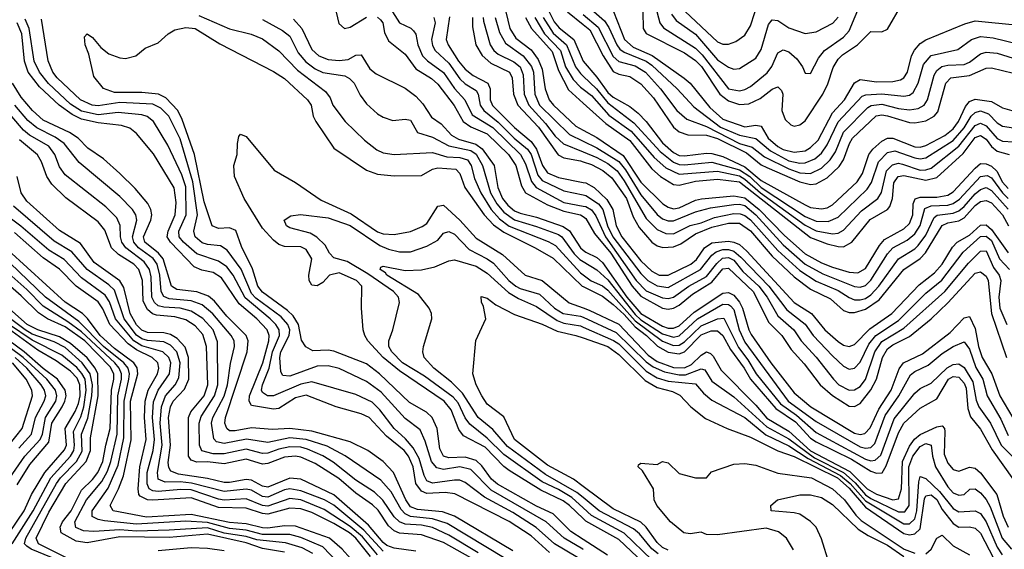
# Model space of a CAD drawing. Header units: inches. Extents: x 884549 to 1028252, y 526810 to 653624.
# Tile 1031 of 1056: x 1007944 to 1011536, y 641230 to 643162. Entities that reach past the tile are written whole.
import ezdxf

# ---------------------------------------------------------------- set-up
doc = ezdxf.new("R2010")
doc.units = ezdxf.units.IN
doc.header["$MEASUREMENT"] = 0
doc.layers.add('B0604', color=7, linetype='Continuous')
doc.layers.add('B0614', color=7, linetype='Continuous')

msp = doc.modelspace()

# ---------------------------------------------------------------- linework, layer by layer
at = {"layer": 'B0604', "color": 5}
for points, elevation in [([(1009093.6, 643210), (1009108, 643148), (1009129.1, 643130), (1009150, 643134.7), (1009210, 643170.8)], 2420), ([(1009979.8, 641199.8), (1009895.1, 641250), (1009828.8, 641308.8), (1009743.3, 641363.4), (1009639.6, 641419.6), (1009570, 641473.8), (1009550, 641481.8), (1009530, 641482.2), (1009450, 641470.5), (1009430, 641479.5), (1009419.4, 641499.4), (1009401.2, 641561.2), (1009380.1, 641600.1), (1009352.3, 641632.3), (1009310, 641670), (1009258.6, 641738.6), (1009230, 641766.3), (1009170, 641793.9), (1009010, 641841), (1008970, 641832.1), (1008870, 641789), (1008848.8, 641790), (1008830, 641802.1), (1008827, 641810), (1008830.2, 641830), (1008854.7, 641890), (1008867, 641950), (1008891.8, 642010), (1008890.4, 642030), (1008878.9, 642050), (1008858.5, 642070), (1008766.6, 642146.6), (1008722.6, 642230), (1008699.7, 642259.7), (1008670, 642280.9), (1008590, 642307.2), (1008542.1, 642350), (1008526.6, 642370), (1008525.4, 642390), (1008552, 642450), (1008550, 642552.2), (1008535.7, 642595.7), (1008484.5, 642704.5), (1008432.1, 642790), (1008409.2, 642809.2), (1008390, 642815), (1008303.3, 642823.3), (1008230, 642814.6), (1008170, 642827.9), (1008130, 642854.2), (1008049.3, 642929.3), (1008015.9, 642970), (1007996.5, 643010), (1007978.9, 643130), (1007963.8, 643163.8)], 2360), ([(1010000, 641228.8), (1009998.4, 641230), (1009930.1, 641270.1), (1009864.8, 641330), (1009664.9, 641444.9), (1009590, 641520.7), (1009550, 641531), (1009490, 641520.2), (1009466.5, 641526.5), (1009447.2, 641550), (1009423.6, 641623.6), (1009405.2, 641665.2), (1009350, 641707.4), (1009263.4, 641803.4), (1009210, 641842.4), (1009110, 641888.8), (1009070, 641899.5), (1009030, 641897.2), (1008930, 641860.9), (1008904.3, 641864.3), (1008897.4, 641877.4), (1008893.9, 641930), (1008897.1, 641950), (1008927.5, 642010), (1008929.6, 642030), (1008922.6, 642050), (1008898.1, 642078.1), (1008806.2, 642146.2), (1008790, 642162.9), (1008751.9, 642251.9), (1008701.3, 642321.3), (1008677.1, 642337.1), (1008630, 642341.3), (1008610, 642347.5), (1008585, 642370), (1008579.5, 642390), (1008592.7, 642450), (1008576.5, 642570), (1008530, 642727.2), (1008488.8, 642810), (1008459.5, 642839.5), (1008430, 642854), (1008310, 642859.3), (1008230, 642848.1), (1008209.2, 642850), (1008166.1, 642870), (1008080.5, 642950), (1008064.9, 642970), (1008048.4, 643011.6), (1008023.8, 643163.8)], 2340), ([(1008597.8, 643177.8), (1008710, 643128.1), (1008788.8, 643108.8), (1008830, 643091.5), (1008890, 643048), (1008957.2, 642977.2), (1009059.6, 642899.6), (1009076.6, 642876.6), (1009087.2, 642850), (1009131.6, 642790), (1009202.5, 642722.5), (1009246.9, 642686.9), (1009270, 642676.2), (1009310, 642669.8), (1009450, 642677.6), (1009502, 642662), (1009550, 642658.7), (1009577.4, 642650), (1009591.1, 642630), (1009603.1, 642583.1), (1009626.7, 642530), (1009664.1, 642470), (1009694.8, 642434.8), (1009730, 642409), (1009872.8, 642352.8), (1009898.6, 642338.6), (1009990, 642237.8), (1010000, 642230.6)], 2340), ([(1008830, 643162.2), (1008903, 643123), (1008930, 643101.2), (1008960.6, 643040.6), (1008987.7, 643007.7), (1009022.7, 642982.7), (1009050, 642969.6), (1009130, 642957.1), (1009147.6, 642947.6), (1009164.5, 642930), (1009186.7, 642886.7), (1009210, 642854.5), (1009250, 642818.3), (1009270, 642805.7), (1009305.6, 642794.4), (1009350, 642799), (1009370, 642795.8), (1009395.6, 642750), (1009450, 642733.6), (1009510, 642701.3), (1009590, 642684.9), (1009610, 642670.9), (1009632.2, 642630), (1009662.4, 642530), (1009685.5, 642490), (1009710, 642459.9), (1009750, 642432), (1009830, 642407.5), (1009910, 642378.4), (1009922.1, 642370), (1009967.5, 642307.5), (1009987.3, 642287.3), (1010000, 642279.6)], 2360), ([(1008943.6, 643163.6), (1008973.8, 643130), (1009010, 643052.9), (1009036.1, 643030), (1009070, 643016.6), (1009110, 643012.6), (1009142.9, 643017.1), (1009170, 643032.5), (1009190, 643033.5), (1009222.2, 642982.2), (1009244.3, 642964.3), (1009350, 642912.5), (1009390, 642883.2), (1009414.8, 642854.8), (1009446.7, 642806.7), (1009482.1, 642782.1), (1009520.1, 642740.1), (1009545.7, 642725.7), (1009608.1, 642708.1), (1009631.2, 642691.2), (1009674.7, 642630), (1009688.8, 642550), (1009705.4, 642510), (1009724.8, 642484.8), (1009750, 642464.8), (1009770, 642456.4), (1009830, 642440.9), (1009926.9, 642406.9), (1009950, 642392), (1009990, 642329.1), (1010000, 642321.3)], 2380), ([(1009250, 643171.1), (1009260.8, 643160.8), (1009269, 643150), (1009275, 643115), (1009290, 643085), (1009350, 643035.6), (1009390, 642983.2), (1009446.8, 642946.8), (1009470, 642926.4), (1009529.2, 642849.2), (1009562.2, 642790), (1009590, 642771.4), (1009650, 642746), (1009727.9, 642670), (1009754.1, 642630), (1009775.4, 642555.4), (1009790, 642530), (1009870, 642486.6), (1009930, 642463.6), (1009990, 642450), (1010000, 642443.3)], 2420), ([(1009304.4, 643190), (1009330, 643150.1), (1009370.7, 643130.7), (1009381.2, 643121.2), (1009389.1, 643109.1), (1009396.7, 643070), (1009413.7, 643030), (1009431.6, 643011.6), (1009490, 642969.4), (1009530, 642910.7), (1009568.3, 642870), (1009595.3, 642815.3), (1009670, 642768.6), (1009771.3, 642670), (1009790, 642636.5), (1009811.4, 642571.4), (1009828.2, 642550), (1009930, 642495.1), (1010000, 642482)], 2440), ([(1009455.5, 643170), (1009459.6, 643150), (1009446.4, 643090), (1009450, 643067.8), (1009460.6, 643050), (1009510, 643002.8), (1009550, 642945.6), (1009570, 642927.3), (1009610, 642903.6), (1009617.3, 642890), (1009624.8, 642850), (1009637.4, 642830), (1009690, 642788.1), (1009747.9, 642730), (1009796.7, 642690), (1009810, 642670), (1009835.1, 642595.1), (1009850, 642575.8), (1009930, 642537), (1010000, 642522.4)], 2460), ([(1009512.5, 643172.5), (1009500.5, 643090), (1009507.5, 643070), (1009545.5, 643010), (1009570, 642981), (1009598.3, 642958.3), (1009652.3, 642930), (1009660.4, 642910), (1009661.2, 642870), (1009669.3, 642849.3), (1009750, 642768.6), (1009810, 642718), (1009829.5, 642689.5), (1009851.2, 642630), (1009870, 642602.7), (1009910, 642585.9), (1010000, 642568.2)], 2480), ([(1009596.4, 643170), (1009596.3, 643136.3), (1009608.7, 643070), (1009631.6, 643031.6), (1009663, 643003), (1009731.6, 642970), (1009740.4, 642950), (1009745.3, 642890), (1009762.1, 642850), (1009836.9, 642770), (1009908.6, 642668.6), (1009930, 642658.5), (1009990, 642647.4), (1010000, 642643.8)], 2520), ([(1009635.3, 643170), (1009636.5, 643156.5), (1009661.3, 643070), (1009673.6, 643050), (1009690, 643036.2), (1009747.6, 643007.6), (1009769.7, 642989.7), (1009780.7, 642960.7), (1009785.2, 642890), (1009802.3, 642850), (1009862.9, 642782.9), (1009897.3, 642737.3), (1009928.5, 642708.5), (1010000, 642679.2)], 2540), ([(1009679.2, 643170), (1009694.6, 643114.6), (1009716.8, 643076.8), (1009781.7, 643030), (1009811.6, 642991.6), (1009818.7, 642970), (1009823.4, 642890), (1009840.4, 642850), (1009950, 642743.5), (1010000, 642719)], 2560), ([(1009717.7, 643190), (1009733, 643130), (1009754.4, 643094.4), (1009810, 643051.5), (1009836.1, 643016.1), (1009850, 642981), (1009861.1, 642910), (1009876, 642870), (1009891.5, 642850), (1009973.2, 642773.2), (1010000, 642758.7)], 2580), ([(1009789.9, 643170), (1009811.6, 643130), (1009886.4, 643046.4), (1009910, 642976.5), (1009946.2, 642906.2), (1010000, 642857.5)], 2620), ([(1009823.4, 643170), (1009859.1, 643110), (1009916.8, 643050), (1009935.5, 642990), (1009964.1, 642944.1), (1009990, 642916.1), (1010000, 642908.3)], 2640), ([(1009853.6, 643170), (1009890, 643112.8), (1009939.3, 643070), (1009971.9, 642990), (1009990, 642965.5), (1010000, 642956.1)], 2660), ([(1009875.6, 643190), (1009893.9, 643153.9), (1009912.2, 643132.2), (1009966.1, 643090), (1010000, 643011.1)], 2680), ([(1009942.3, 643190), (1010000, 643143.8)], 2720), ([(1009877.5, 641217.5), (1009810, 641278.7), (1009730, 641331.4), (1009531.7, 641431.7), (1009496.9, 641436.9), (1009430, 641433.4), (1009410, 641441.7), (1009389.4, 641470), (1009379.6, 641530), (1009363.1, 641570), (1009347.2, 641590), (1009282.2, 641642.2), (1009219.2, 641710), (1009190, 641724.4), (1009099.3, 641750), (1008990, 641792.4), (1008950, 641782), (1008890, 641743.8), (1008870, 641740.5), (1008790, 641753.7), (1008781.4, 641770), (1008782.9, 641790), (1008831.4, 641910), (1008852.6, 641990), (1008854, 642010), (1008846.8, 642030), (1008809.7, 642070), (1008745.2, 642125.2), (1008680.5, 642220.5), (1008650, 642239.5), (1008608.6, 642248.6), (1008580.6, 642260.6), (1008494.3, 642350), (1008482.8, 642370), (1008485.5, 642390), (1008511.9, 642450), (1008515.4, 642495.5), (1008508.3, 642548.3), (1008432.9, 642672.9), (1008370, 642747), (1008345.9, 642765.9), (1008316.1, 642776.1), (1008230, 642785.1), (1008170, 642799.4), (1008136, 642816), (1008087.7, 642850), (1008016.6, 642916.6), (1007974.6, 642970), (1007961.9, 643010), (1007952, 643110), (1007935, 643150)], 2380), ([(1010000, 641265.8), (1009955.1, 641295.1), (1009890, 641358.6), (1009830, 641386.8), (1009687.3, 641467.3), (1009666.1, 641486.1), (1009630, 641534.5), (1009610, 641553.3), (1009570, 641565.2), (1009510, 641563.8), (1009490, 641569.4), (1009476.7, 641596.8), (1009467.7, 641670), (1009449.4, 641710), (1009428.2, 641730), (1009365.8, 641765.8), (1009256.5, 641870), (1009210, 641905.9), (1009090, 641952.2), (1009070, 641955.8), (1009013.9, 641953.9), (1008988, 641968), (1008972.1, 641992.1), (1008961.6, 642050), (1008941.7, 642081.7), (1008921.4, 642101.4), (1008830, 642167.7), (1008812.7, 642190), (1008793, 642253), (1008753.8, 642333.8), (1008732.3, 642392.3), (1008710, 642401.9), (1008670, 642399.8), (1008646.7, 642410), (1008617.8, 642497.8), (1008581.5, 642670), (1008537.2, 642797.2), (1008520.9, 642830), (1008477.1, 642877.1), (1008450.4, 642890.4), (1008390, 642896.8), (1008290, 642895.7), (1008250.5, 642910.5), (1008214.7, 642954.7), (1008196.5, 643036.5), (1008182.8, 643070), (1008181, 643099), (1008190, 643110.2), (1008210, 643096.6), (1008240.7, 643060.7), (1008270, 643037.5), (1008310, 643022.6), (1008330, 643020.5), (1008367.6, 643030), (1008402, 643058), (1008450, 643077.5), (1008486.5, 643110), (1008510, 643124.6), (1008550, 643133.5), (1008584.4, 643130), (1008674.4, 643074.4), (1008870, 642972.4), (1008910, 642947.5), (1008994, 642870), (1009007.3, 642850), (1009015.1, 642810), (1009025.2, 642790), (1009090, 642693.5), (1009210, 642612.6), (1009250, 642597.7), (1009310, 642592), (1009410, 642593.8), (1009450, 642616.3), (1009470, 642621.4), (1009536, 642616), (1009550, 642600.5), (1009568.3, 642550), (1009638.7, 642450), (1009673, 642413), (1009710, 642386.2), (1009825.2, 642330), (1009890, 642291.7), (1009996, 642190), (1010000, 642188)], 2320), ([(1009744, 641224), (1009530, 641350.4), (1009486.7, 641366.7), (1009395, 641375), (1009370, 641384.9), (1009352.6, 641410), (1009308.1, 641510), (1009270, 641549.6), (1009214.8, 641590), (1009150, 641622.1), (1009010, 641660.4), (1008930, 641670.6), (1008866.3, 641666.3), (1008790, 641673.2), (1008730, 641661.7), (1008710, 641662.3), (1008699.4, 641670), (1008692.6, 641690), (1008694.7, 641710), (1008774.6, 641950), (1008777.6, 641990), (1008770, 642010), (1008700.3, 642080.3), (1008655.4, 642135.4), (1008633.5, 642153.5), (1008590, 642169), (1008518.1, 642178.1), (1008498.4, 642190), (1008467.9, 642290), (1008450.6, 642310.6), (1008400.9, 642350), (1008395.6, 642370), (1008422.1, 642430), (1008426.1, 642450), (1008422.4, 642470), (1008411.6, 642491.6), (1008365.6, 642545.6), (1008310, 642601.3), (1008250, 642654.8), (1008193.2, 642693.2), (1008157.2, 642730), (1008126.5, 642750), (1008030, 642795), (1007990.4, 642830), (1007950, 642879.6), (1007918.4, 642930)], 2420), ([(1009616.8, 641216.8), (1009510, 641281.7), (1009450, 641308.7), (1009410, 641317.8), (1009350, 641321.4), (1009330, 641329.3), (1009310, 641348.1), (1009269.3, 641409.3), (1009238.2, 641438.2), (1009170, 641482.3), (1009087.9, 641547.9), (1009050, 641570.4), (1008994.8, 641594.8), (1008970, 641602), (1008930, 641603), (1008890, 641595.4), (1008850, 641580.4), (1008830, 641579.5), (1008770, 641595.4), (1008690, 641577.8), (1008650, 641578.4), (1008609, 641589), (1008600.1, 641610), (1008598.8, 641690), (1008606.3, 641713.7), (1008655, 641790), (1008667.1, 641830), (1008666, 641986), (1008649.5, 642030), (1008611.8, 642071.8), (1008570, 642098.4), (1008530, 642109.8), (1008470, 642112.5), (1008450, 642118.2), (1008435.7, 642130), (1008426.4, 642150), (1008423.5, 642223.5), (1008418.4, 642250), (1008398.9, 642278.9), (1008331.9, 642330), (1008316.8, 642350), (1008311.7, 642370), (1008311.4, 642411.4), (1008299, 642439), (1008259, 642479), (1008110, 642596.1), (1008090, 642625.6), (1008073, 642670), (1008050, 642700.4), (1007980.5, 642740.5), (1007958.7, 642758.7), (1007880, 642850)], 2460), ([(1009715.9, 641195.9), (1009503.3, 641323.3), (1009450, 641341.1), (1009370, 641349.7), (1009350, 641358.9), (1009335.4, 641375.4), (1009299.8, 641439.8), (1009261.8, 641481.8), (1009131.1, 641571.1), (1009066.4, 641606.4), (1008990, 641630), (1008930, 641635.8), (1008850, 641619.9), (1008771.4, 641631.4), (1008690, 641615.1), (1008661.9, 641621.9), (1008652.6, 641632.6), (1008643.6, 641690), (1008649.3, 641710), (1008690, 641788.8), (1008702.1, 641830), (1008712.9, 641907.1), (1008728, 641970), (1008726.4, 641990), (1008716.2, 642010), (1008648.3, 642088.3), (1008610, 642121.2), (1008570, 642136.6), (1008490, 642144), (1008470, 642152.1), (1008460, 642170), (1008455.1, 642230), (1008445.4, 642270), (1008430.7, 642290.7), (1008377.1, 642330), (1008360.2, 642350), (1008355.3, 642370), (1008371.3, 642430), (1008368.2, 642450), (1008355.8, 642470), (1008310, 642516.7), (1008160.9, 642640.9), (1008106.8, 642710), (1008073.7, 642733.7), (1008006.8, 642766.8), (1007974.4, 642794.4), (1007926, 642850)], 2440), ([(1010000, 641342.1), (1009950.6, 641390), (1009927, 641407), (1009845.6, 641445.6), (1009730, 641516.8), (1009710, 641531.8), (1009642.7, 641602.7), (1009563.9, 641643.9), (1009546.9, 641666.9), (1009518.9, 641738.9), (1009492.9, 641770), (1009330, 641880.4), (1009270.2, 641930), (1009214.7, 641990), (1009202.9, 642010), (1009197.2, 642030), (1009190.8, 642110), (1009192.5, 642190), (1009173.2, 642210), (1009110, 642238.5), (1009074.3, 642230), (1009050, 642203), (1009030, 642191.3), (1009010, 642192.9), (1009000.7, 642210), (1008998.7, 642230), (1009009.8, 642290), (1008990, 642323.1), (1008970, 642333.4), (1008910, 642334.5), (1008890, 642342.3), (1008870, 642357.5), (1008830, 642401.1), (1008763.4, 642510), (1008728.1, 642590), (1008725.9, 642630), (1008737.8, 642670), (1008738.4, 642710), (1008744.1, 642735.9), (1008750, 642743.7), (1008770, 642736.2), (1008872.6, 642612.6), (1008950, 642568.2), (1009043.9, 642503.9), (1009153.4, 642453.4), (1009250, 642388.4), (1009270, 642380.1), (1009310, 642378.3), (1009370, 642389.6), (1009413.2, 642406.8), (1009430, 642417.9), (1009470, 642481.9), (1009490, 642485.1), (1009550, 642430.4), (1009610, 642364.7), (1009705.1, 642305.1), (1009788.6, 642230), (1009850.8, 642210.8), (1009949.3, 642129.3), (1010000, 642110.6)], 2280), ([(1009590, 641198.1), (1009490, 641254), (1009410, 641282.9), (1009330, 641288.5), (1009310, 641297), (1009290, 641315.6), (1009252.6, 641372.6), (1009231.8, 641391.8), (1009170, 641434.6), (1009108.4, 641488.4), (1009022.2, 641542.2), (1008970, 641566), (1008950, 641570), (1008910, 641566.2), (1008850, 641542.2), (1008830, 641540.2), (1008770, 641558.7), (1008690, 641541.6), (1008630, 641548.5), (1008590, 641547.9), (1008570, 641554.3), (1008559.6, 641570), (1008560.5, 641710), (1008568.6, 641731.4), (1008617.5, 641790), (1008631, 641830), (1008625.3, 641970), (1008612.8, 642012.8), (1008584.9, 642044.9), (1008550, 642066.9), (1008510, 642078.3), (1008443.3, 642083.3), (1008428.2, 642088.2), (1008410, 642104.5), (1008395, 642135), (1008391.7, 642210), (1008378.8, 642250), (1008360.2, 642270), (1008304.9, 642304.9), (1008278.6, 642330), (1008254.4, 642394.4), (1008230, 642424.5), (1008112.2, 642512.2), (1008061.7, 642561.7), (1008042.8, 642590), (1008023.8, 642643.8), (1008008.6, 642668.6), (1007943.1, 642723.1)], 2480), ([(1009390, 641222.9), (1009310, 641233.9), (1009284.1, 641244.1), (1009270, 641254.2), (1009217.3, 641317.3), (1009090, 641428), (1008970, 641485.3), (1008930, 641489.7), (1008850, 641456.7), (1008830, 641460.2), (1008790, 641482), (1008770, 641484.9), (1008710, 641473), (1008690, 641473.2), (1008630, 641487.4), (1008523.3, 641503.3), (1008495.1, 641515.1), (1008487.9, 641527.9), (1008486.4, 641546.4), (1008494.3, 641610), (1008487.3, 641710), (1008494.8, 641750), (1008504, 641770), (1008545.6, 641814.4), (1008561, 641850), (1008560, 641930), (1008547.6, 641967.6), (1008518.7, 641998.7), (1008493.9, 642013.9), (1008470, 642019.2), (1008410, 642020.3), (1008390, 642028.9), (1008370, 642048.9), (1008347.2, 642090), (1008324.5, 642184.5), (1008309.4, 642209.4), (1008216.3, 642276.3), (1008165.6, 642345.6), (1008090, 642392.3), (1007970, 642499.7), (1007950, 642530), (1007935.4, 642590)], 2520), ([(1009270, 641222.5), (1009199.7, 641299.7), (1009090, 641390.7), (1009056.2, 641410), (1008970, 641443.5), (1008930, 641449.8), (1008910, 641446.5), (1008850, 641419.9), (1008830, 641422.8), (1008790, 641445), (1008770, 641448.5), (1008690, 641440.8), (1008570.6, 641470.6), (1008530, 641475.6), (1008474.7, 641474.7), (1008450, 641486.1), (1008446.7, 641510), (1008464.3, 641610), (1008457.1, 641690), (1008461.7, 641750), (1008476.7, 641790), (1008511.5, 641830), (1008525, 641855), (1008530.1, 641909.9), (1008517.8, 641950), (1008494.1, 641974.1), (1008470, 641986.5), (1008410, 641991.3), (1008390, 641997.6), (1008370, 642010.8), (1008325.4, 642070), (1008290, 642174.7), (1008270, 642195.1), (1008190.4, 642250.4), (1008134.6, 642314.6), (1008070, 642354.3), (1007921.8, 642481.8)], 2540), ([(1009249.7, 641209.7), (1009195.1, 641275.1), (1009150, 641313.2), (1009054.5, 641374.5), (1008970, 641409.8), (1008930, 641415.3), (1008850, 641387.4), (1008830, 641389.2), (1008770, 641413.9), (1008690.6, 641409.4), (1008670, 641412), (1008570, 641446.3), (1008532.3, 641447.7), (1008450, 641441.1), (1008430, 641443.2), (1008416.6, 641450), (1008408.9, 641468.9), (1008409.6, 641510.4), (1008430.6, 641590), (1008435.8, 641630), (1008428.6, 641710), (1008432.4, 641767.6), (1008449.2, 641810), (1008491.3, 641870), (1008495.2, 641910), (1008488.7, 641930), (1008467, 641950), (1008390, 641972.1), (1008360.6, 641990), (1008293.7, 642070), (1008272, 642132), (1008256.6, 642156.6), (1008170, 642220.5), (1008106.4, 642286.4), (1008050, 642321.6), (1007948.7, 642408.8), (1007890, 642452.3)], 2560), ([(1010000, 641380.4), (1009958.1, 641418.1), (1009910, 641447.4), (1009850, 641475.9), (1009710, 641575.9), (1009650, 641634.6), (1009586.5, 641686.5), (1009570, 641708.8), (1009543.9, 641763.9), (1009525.3, 641785.3), (1009421.3, 641861.3), (1009341, 641910), (1009301.9, 641950), (1009290.4, 641970), (1009290.5, 641990), (1009305.2, 642030), (1009330.4, 642130), (1009326.1, 642150), (1009307.8, 642170), (1009214.5, 642234.5), (1009139.1, 642279.1), (1009090, 642293.2), (1009074.6, 642310), (1009059.1, 642339.1), (1009028.8, 642368.8), (1009003.4, 642383.4), (1008930, 642402.9), (1008917.7, 642410), (1008909.2, 642430.8), (1008933.5, 642446.5), (1008968.8, 642451.2), (1009070, 642438.6), (1009150, 642410.6), (1009258.2, 642338.2), (1009290, 642324.6), (1009330, 642314.7), (1009370, 642314.9), (1009430, 642335.1), (1009470, 642357.4), (1009490, 642382.7), (1009510, 642389.7), (1009530, 642379.7), (1009583.9, 642323.9), (1009650, 642290), (1009673, 642273), (1009728.7, 642210), (1009754, 642190), (1009770, 642181.3), (1009840.5, 642160.5), (1009895.5, 642110), (1009927.2, 642090), (1009990, 642080.7), (1010000, 642076.1)], 2260), ([(1009223.6, 641203.6), (1009170.7, 641270), (1009147, 641290), (1009090, 641324.1), (1009010, 641363.6), (1008970, 641377.5), (1008930, 641380.3), (1008850, 641357.7), (1008830, 641359.8), (1008770, 641379.7), (1008670, 641382.4), (1008570, 641417), (1008430, 641408.8), (1008410, 641410.3), (1008383.7, 641423.7), (1008378.6, 641430), (1008376.2, 641450), (1008383, 641530), (1008405.5, 641630), (1008399.7, 641710), (1008401.9, 641770), (1008412.6, 641810), (1008447, 641870), (1008452.3, 641890), (1008448.2, 641910), (1008427.9, 641930), (1008370, 641957.5), (1008339.8, 641979.8), (1008272.7, 642050), (1008247.1, 642107.2), (1008230, 642132.3), (1008150, 642190.2), (1008090, 642251.6), (1008030, 642292.6), (1007924.9, 642384.9)], 2580), ([(1009181.5, 641161.5), (1009121.1, 641230), (1009075.1, 641270), (1008950, 641314.2), (1008910, 641315.8), (1008850, 641306.4), (1008830, 641307.6), (1008770, 641322.9), (1008710, 641327.5), (1008570, 641356.9), (1008407.1, 641347), (1008285.4, 641370), (1008274.3, 641390), (1008304.6, 641450), (1008322.6, 641497.4), (1008350.5, 641629.5), (1008348.9, 641770), (1008374.7, 641870), (1008372.3, 641892.3), (1008360.8, 641910), (1008290, 641961.8), (1008237.6, 642010), (1008191.7, 642071.7), (1008172.8, 642090), (1008110, 642131.7), (1007901.6, 642321.6)], 2620), ([(1009013.8, 641213.8), (1008974.4, 641234.4), (1008913.7, 641253.8), (1008810, 641264.1), (1008770, 641276.1), (1008690, 641288.9), (1008630, 641307.9), (1008490, 641299.7), (1008370, 641296.4), (1008310, 641301), (1008214.6, 641294.6), (1008177.5, 641297.5), (1008149, 641309), (1008145.1, 641330), (1008187.4, 641410), (1008243.5, 641476.5), (1008264.7, 641515.3), (1008277.1, 641550), (1008299.3, 641650), (1008302.2, 641790), (1008315.8, 641850), (1008315.3, 641870), (1008307.4, 641890), (1008291.2, 641910), (1008170, 642022.7), (1008120.1, 642060.1), (1008030, 642116.6), (1007970, 642177.1), (1007870, 642265.1)], 2660), ([(1009132.9, 641152.9), (1009050, 641239.2), (1008970, 641272.7), (1008930, 641283.1), (1008830, 641284.1), (1008770, 641299.4), (1008710, 641305.2), (1008630, 641327.6), (1008550, 641332.8), (1008370, 641320.8), (1008253.5, 641333.5), (1008230, 641338.5), (1008209.1, 641349.1), (1008209.2, 641370), (1008267.4, 641452.6), (1008303.3, 641536.7), (1008324.1, 641635.9), (1008325.1, 641770), (1008342.7, 641850), (1008344.5, 641870), (1008339.5, 641890), (1008323.8, 641910), (1008250, 641969.2), (1008160.3, 642060.3), (1008037.8, 642150), (1007910, 642274.2)], 2640), ([(1010000, 641418.3), (1009977.3, 641437.3), (1009862.9, 641502.9), (1009724.2, 641604.2), (1009670, 641667.2), (1009617.1, 641710), (1009559.7, 641799.7), (1009519.3, 641839.3), (1009455.6, 641890), (1009419.5, 641930), (1009415.2, 641950), (1009417.5, 641970), (1009447.9, 642070), (1009447.1, 642090), (1009437.9, 642110), (1009398.9, 642158.9), (1009283.9, 642230), (1009278.6, 642238.6), (1009259.5, 642250), (1009261.3, 642258.7), (1009270, 642263.2), (1009350, 642246.6), (1009410, 642249.3), (1009459.2, 642260.8), (1009510, 642282.2), (1009530, 642285.6), (1009610, 642263.1), (1009650, 642237.3), (1009727, 642167), (1009764.5, 642144.4), (1009830, 642115.2), (1009904.8, 642064.8), (1009930, 642054.5), (1009990, 642044.9), (1010000, 642040.5)], 2240), ([(1008910, 641219.6), (1008830, 641232.5), (1008770, 641252.8), (1008630, 641285.3), (1008490, 641272.4), (1008310, 641275.5), (1008190, 641253.4), (1008150, 641259.5), (1008095.8, 641290), (1008092.3, 641310), (1008100.3, 641330), (1008131.6, 641370), (1008170, 641445.7), (1008210, 641484.1), (1008229.8, 641510), (1008248.1, 641550), (1008257.9, 641610), (1008274.5, 641670), (1008278.9, 641810), (1008287.5, 641850), (1008287.1, 641870), (1008274.9, 641894.9), (1008182.3, 641990), (1008110, 642041.2), (1008046.2, 642070), (1008012.5, 642092.5), (1007950, 642154.1), (1007862.3, 642230)], 2680), ([(1010000, 641458.9), (1009965, 641485), (1009870, 641537.2), (1009749.7, 641630), (1009710, 641712.4), (1009650, 641759.7), (1009630, 641789.8), (1009609.9, 641830), (1009597.2, 641870), (1009608, 641992), (1009645.3, 642070), (1009636.1, 642116.1), (1009628.7, 642131.3), (1009627.8, 642152.2), (1009650, 642145.3), (1009681.9, 642121.9), (1009750, 642086.5), (1009850, 642050.9), (1009905.1, 642025.1), (1009973.5, 642010), (1010000, 642000.7)], 2220), ([(1008059.7, 641199.7), (1007986.5, 641230), (1007970, 641240.9), (1007962.3, 641250), (1007966.7, 641270), (1008078.7, 641470), (1008092.6, 641490), (1008151.6, 641550), (1008172.5, 641587.5), (1008170, 641650), (1008192.5, 641707.5), (1008207.5, 641790), (1008209.4, 641830), (1008201.2, 641870), (1008171.6, 641910), (1008110, 641965.9), (1008070, 641986), (1007990, 642014.9), (1007964.6, 642030), (1007803.2, 642150)], 2740), ([(1007916.3, 641250), (1007993.3, 641370), (1008057.5, 641490), (1008129.7, 641569.7), (1008142, 641590), (1008144.7, 641610), (1008140.1, 641659.9), (1008166.8, 641713.2), (1008178.8, 641750), (1008186.7, 641810), (1008182.7, 641850), (1008171.5, 641871.5), (1008152.6, 641892.6), (1008097.6, 641937.6), (1007990, 641992.9), (1007816.3, 642110)], 2760), ([(1008130, 641191.7), (1008012.5, 641250), (1008003.9, 641270), (1008050, 641364.7), (1008112.2, 641470), (1008186.7, 641550), (1008202.3, 641590), (1008203.1, 641636.9), (1008230.9, 641789.1), (1008229.4, 641869.4), (1008220, 641890), (1008190, 641927.8), (1008130, 641981), (1008090, 642004.5), (1008010, 642030.9), (1007971.6, 642050), (1007907.2, 642107.2)], 2720), ([(1007879.4, 641250), (1007960.9, 641370), (1007987.8, 641430), (1008035.4, 641510), (1008107.9, 641592.1), (1008114.4, 641610), (1008110.3, 641670), (1008147.1, 641732.9), (1008158.5, 641761.5), (1008164.5, 641790), (1008163.1, 641830), (1008153.5, 641853.5), (1008130, 641879.8), (1008077.2, 641917.2), (1008010, 641956.5), (1007890, 642043.5)], 2780), ([(1007934.7, 641465.3), (1007981.2, 641538.8), (1008050, 641620.3), (1008061.2, 641690), (1008099.1, 641750), (1008109.3, 641770), (1008113.2, 641790), (1008110.4, 641810.4), (1008082.5, 641850), (1008030, 641889), (1007960.3, 641950), (1007870, 642015.7)], 2820), ([(1007908.6, 641490), (1007962.7, 641570), (1008018.4, 641630), (1008027, 641650), (1008037.8, 641710), (1008075.5, 641770), (1008079.7, 641790), (1008075.2, 641810), (1008043.3, 641850), (1007956.4, 641930), (1007910, 641965.1)], 2840), ([(1007907.6, 641612.4), (1007953.2, 641670), (1007991.2, 641790), (1007988, 641810), (1007968.4, 641850), (1007918.4, 641910)], 2880), ([(1007941.7, 641598.3), (1007987.3, 641650), (1008001.6, 641710), (1008033.6, 641770), (1008039.6, 641790), (1008034.8, 641810), (1008022, 641830), (1007970.4, 641890), (1007928.3, 641930)], 2860), ([(1008690, 641224), (1008630, 641232.8), (1008570, 641235.1), (1008450, 641224.1)], 2720)]:
    msp.add_lwpolyline(points, dxfattribs=dict(at, elevation=elevation))
at = {"layer": 'B0614', "color": 5}
for points, elevation in [([(1010372, 643192), (1010490, 643081.4), (1010510, 643072.7), (1010530, 643072.7), (1010557.1, 643082.9), (1010590, 643105.4), (1010610, 643138.9), (1010641.6, 643238.4)], 2880), ([(1010000, 643226.1), (1010077.5, 643157.5), (1010094, 643134), (1010122.4, 643070), (1010134.3, 643054.3), (1010150, 643043.1), (1010230, 643010.8), (1010250, 642995.8), (1010343.5, 642910), (1010404, 642844), (1010501.4, 642770), (1010570, 642740), (1010630, 642728.5), (1010683, 642683), (1010750, 642647.4), (1010790, 642638), (1010810, 642639.9), (1010845.6, 642654.4), (1010870, 642675.4), (1010890, 642704.9), (1010930.4, 642789.6), (1011017.7, 642882.3), (1011031.7, 642888.3), (1011090, 642891.7), (1011170, 642882.8), (1011190, 642886.9), (1011203.7, 642896.4), (1011222.7, 642930), (1011241.6, 642998.4), (1011270, 643031), (1011366.4, 643053.6), (1011417.2, 643090), (1011450, 643100.8), (1011496.2, 643096.2), (1011585.9, 643074.1)], 2760), ([(1010218, 643190), (1010219, 643130), (1010230, 643111.2), (1010370, 643040.5), (1010410, 643012.9), (1010431.6, 642991.6), (1010498.4, 642890), (1010530, 642865.5), (1010570, 642852.3), (1010604.7, 642855.3), (1010646.1, 642873.9), (1010690, 642908.7), (1010710, 642917.2), (1010724, 642904), (1010728.2, 642890), (1010725.3, 642830), (1010737.2, 642797.2), (1010757.8, 642777.8), (1010770, 642773.3), (1010790, 642777.7), (1010810, 642792.9), (1010874, 642890), (1010892.7, 642927.3), (1010912.4, 642987.6), (1010930, 643017.3), (1010946.5, 643033.5), (1011000.8, 643070), (1011050, 643118.4), (1011090, 643117.3), (1011110, 643127.8), (1011162.5, 643217.5)], 2820), ([(1010264.4, 643210), (1010279.3, 643150), (1010292.7, 643132.7), (1010410, 643058.4), (1010433.9, 643033.9), (1010530, 642909.8), (1010570, 642902.2), (1010590, 642907), (1010610, 642918.4), (1010671.5, 642968.5), (1010688.4, 642991.5), (1010710, 643040.9), (1010730, 643051.6), (1010750, 643044.5), (1010779.2, 643019.2), (1010800.6, 642990), (1010810, 642966.8), (1010830, 642966), (1010859, 643021), (1010880.4, 643050), (1010950, 643098.3), (1010970, 643120.8), (1011014.4, 643225.6)], 2840), ([(1010000, 643181.3), (1010054.5, 643134.5), (1010110, 643027.4), (1010130, 643009.8), (1010190, 642993.8), (1010227.1, 642970), (1010282.4, 642910), (1010341.3, 642830), (1010378.5, 642798.5), (1010450, 642772.5), (1010570, 642710.6), (1010616.3, 642696.3), (1010661.3, 642661.3), (1010750, 642617.3), (1010790, 642602.9), (1010830, 642601.1), (1010870, 642620.1), (1010901.1, 642650), (1010920.1, 642679.9), (1010950, 642751.5), (1011038.4, 642841.6), (1011051.3, 642848.7), (1011090, 642853.1), (1011150, 642837.6), (1011190, 642832.5), (1011222.4, 642837.6), (1011244, 642850), (1011256.3, 642870), (1011280.3, 642959.7), (1011290, 642976.1), (1011308.9, 642991.1), (1011330, 642996.3), (1011390, 642997.9), (1011410, 643006.8), (1011450, 643037.8), (1011470, 643043.3), (1011510, 643039.5), (1011623.9, 643003.9)], 2740), ([(1010111.2, 643191.2), (1010151.4, 643090), (1010182, 643062), (1010251.3, 643031.3), (1010368.9, 642948.9), (1010390.3, 642930), (1010461.9, 642841.9), (1010510, 642799), (1010590, 642770.6), (1010630, 642776.6), (1010650, 642773.3), (1010675.5, 642730), (1010710, 642699.8), (1010730, 642688.9), (1010770, 642678.4), (1010810, 642683.6), (1010830, 642695), (1010857.2, 642722.8), (1010910, 642821.6), (1010953.7, 642870), (1010990, 642932), (1011010, 642943.6), (1011070, 642934.7), (1011130, 642936.4), (1011157.9, 642942.1), (1011170.2, 642949.8), (1011182.9, 642970), (1011198.3, 643030), (1011208.9, 643051.1), (1011230, 643074.5), (1011250, 643088.5), (1011392.8, 643147.2), (1011430, 643157.2), (1011590, 643141.8)], 2780), ([(1010322.6, 643182.6), (1010339.2, 643159.2), (1010410, 643109.5), (1010490, 643015), (1010530, 642988.6), (1010550, 642981.5), (1010570, 642983.8), (1010630, 643022), (1010650, 643053.2), (1010675.6, 643144.4), (1010690, 643161.3), (1010710, 643159.4), (1010750, 643132.8), (1010810, 643111.4), (1010850, 643117.3), (1010910.7, 643149.3), (1010930, 643171.7)], 2860), ([(1010000, 643143.8), (1010024.3, 643124.3), (1010072.4, 643030), (1010110, 642973.2), (1010130, 642962.9), (1010170, 642955), (1010210, 642927.9), (1010257.2, 642877.2), (1010329, 642770), (1010350, 642753.2), (1010382.2, 642742.2), (1010450, 642740.1), (1010490, 642728.7), (1010595.8, 642675.8), (1010650, 642632.9), (1010670, 642622.3), (1010790, 642570.8), (1010830, 642560.9), (1010850, 642562.6), (1010890, 642584.5), (1010934, 642626), (1010950.2, 642650), (1010971.6, 642710), (1010983.2, 642730), (1011069.4, 642810.6), (1011090, 642814.4), (1011110, 642811.6), (1011190, 642786.8), (1011210, 642785.5), (1011250, 642793.5), (1011281.1, 642810), (1011294.3, 642825.7), (1011322.8, 642930), (1011341.9, 642950), (1011410, 642958.4), (1011470, 642985.3), (1011490, 642986.1), (1011570, 642966.9)], 2720), ([(1010000, 643011.1), (1010000.5, 643010), (1010050, 642952.2), (1010090, 642896.7), (1010110, 642879.8), (1010170, 642845.6), (1010200.8, 642820.8), (1010230, 642790.6), (1010290, 642713.1), (1010330, 642677.4), (1010350, 642667), (1010370, 642664.7), (1010450, 642674.8), (1010470, 642674.2), (1010510, 642662.8), (1010590, 642624.9), (1010650, 642575), (1010810, 642486), (1010830, 642477), (1010870, 642471.6), (1010890, 642475.5), (1010910, 642486.5), (1010999.9, 642570), (1011018.7, 642601.3), (1011042, 642670), (1011056.6, 642690), (1011090, 642718.7), (1011110, 642729.6), (1011130, 642730), (1011210, 642698.2), (1011230, 642697.4), (1011250, 642702.9), (1011319.7, 642739.7), (1011350, 642764.1), (1011368.9, 642790), (1011394.6, 642845.4), (1011410, 642863.2), (1011430, 642871.4), (1011490, 642863.9), (1011530, 642840.4), (1011590, 642822.7)], 2680), ([(1010000, 642956.1), (1010048.7, 642910), (1010090, 642858.6), (1010185.3, 642785.3), (1010281.3, 642681.3), (1010330, 642641.9), (1010350, 642633.9), (1010370, 642632.1), (1010470, 642641.9), (1010570, 642613.9), (1010607.5, 642590), (1010650, 642549.6), (1010810, 642443.9), (1010850, 642427.2), (1010894.1, 642425.9), (1010930, 642441.8), (1011036.7, 642543.3), (1011052, 642568), (1011077.3, 642642.7), (1011110, 642677.1), (1011136.8, 642683.2), (1011210, 642657.6), (1011230, 642654.1), (1011250, 642657.3), (1011350, 642721.4), (1011390, 642767.5), (1011415.2, 642810), (1011430, 642823.6), (1011450, 642828.8), (1011478.6, 642818.6), (1011510, 642785.9), (1011530, 642773.6), (1011570, 642766.9)], 2660), ([(1010000, 642908.3), (1010030, 642884.9), (1010093.7, 642813.7), (1010174.6, 642754.6), (1010258.9, 642658.9), (1010302, 642622), (1010350, 642598), (1010490, 642609.6), (1010570, 642592.6), (1010590, 642580.3), (1010646.5, 642530), (1010810, 642412.4), (1010850, 642391.1), (1010910, 642380.6), (1010930, 642382.5), (1010950, 642393.5), (1011015, 642465), (1011075.5, 642510), (1011088.3, 642531.7), (1011107.2, 642610), (1011128.1, 642631.9), (1011150, 642638), (1011164.6, 642635.4), (1011230, 642613.4), (1011250, 642613.6), (1011270, 642620.7), (1011370, 642700.4), (1011430, 642775.6), (1011450, 642784.6), (1011470, 642774.4), (1011510, 642727.9), (1011530, 642718.3), (1011570, 642716.7)], 2640), ([(1010000, 642857.5), (1010082.7, 642782.7), (1010170, 642720.7), (1010250, 642618), (1010282, 642590), (1010330, 642561), (1010350, 642558), (1010410, 642573.3), (1010490, 642579.6), (1010570, 642570), (1010830, 642367.6), (1010890, 642343.9), (1010930, 642333.9), (1010950, 642333.6), (1010979.7, 642350), (1011047.4, 642432.6), (1011110, 642469.5), (1011119.2, 642480.8), (1011128.7, 642510), (1011133.5, 642566.5), (1011149.8, 642590.2), (1011170, 642593.8), (1011250, 642576.1), (1011290, 642585.6), (1011385.9, 642674.1), (1011430, 642732.2), (1011450, 642738.9), (1011470, 642726.1), (1011490, 642699.2), (1011510, 642681.7), (1011554.6, 642670)], 2620), ([(1010000, 642758.7), (1010050, 642731.7), (1010146.5, 642666.5), (1010210, 642569.6), (1010290.2, 642490.2), (1010310, 642477.5), (1010330, 642472.2), (1010350, 642474.9), (1010410, 642503.5), (1010432, 642508), (1010550, 642518.7), (1010590, 642511.7), (1010642.7, 642470), (1010735.1, 642375.1), (1010810, 642308.2), (1010870, 642275.3), (1010910, 642259), (1010970, 642240.9), (1011001.9, 642238.1), (1011030, 642254), (1011081.5, 642338.5), (1011099.8, 642360.2), (1011170, 642399.3), (1011190, 642418), (1011202.7, 642450), (1011203.6, 642490), (1011211.3, 642508.7), (1011230, 642514.5), (1011290, 642514), (1011330, 642521.7), (1011350, 642534.4), (1011430, 642620.8), (1011450, 642637.1), (1011470, 642636.6), (1011490, 642627.6), (1011509.1, 642609.1), (1011530, 642569.2), (1011550, 642545.6)], 2580), ([(1010000, 642719), (1010050, 642694.5), (1010130, 642644.5), (1010154.3, 642614.3), (1010210, 642523.5), (1010270, 642451.6), (1010290, 642435.6), (1010310, 642427.8), (1010330, 642428.1), (1010410, 642460.5), (1010464.6, 642475.4), (1010550, 642487.5), (1010570, 642488.7), (1010590, 642483.5), (1010629.8, 642449.8), (1010730, 642340.4), (1010810, 642270.4), (1010874.6, 642234.6), (1010990, 642188.6), (1011010, 642185.5), (1011030, 642192.1), (1011050, 642212), (1011110, 642307.9), (1011130, 642329.5), (1011182.5, 642357.6), (1011210, 642380.8), (1011229.5, 642410.5), (1011247, 642473), (1011270, 642482.7), (1011330, 642485.6), (1011350, 642491.4), (1011372.7, 642507.3), (1011450, 642589.3), (1011473.7, 642593.7), (1011490, 642584.8), (1011529.9, 642529.9), (1011550, 642509.7)], 2560), ([(1010000, 642679.2), (1010050, 642658.7), (1010090, 642637.1), (1010123.7, 642610), (1010150, 642574.1), (1010230, 642436.6), (1010270, 642396.6), (1010302.1, 642382.1), (1010330, 642380.6), (1010390, 642410.7), (1010430, 642420.9), (1010479.3, 642440.7), (1010550, 642454.8), (1010573.3, 642453.3), (1010590, 642447.1), (1010610, 642432.1), (1010710, 642319.4), (1010790, 642247.1), (1010850, 642208.1), (1010930, 642174.2), (1010970, 642148.2), (1010990, 642140.3), (1011010, 642139.6), (1011030, 642145), (1011050, 642157.5), (1011078.8, 642190), (1011150, 642289.8), (1011210, 642325.8), (1011222.1, 642337.9), (1011250, 642375.9), (1011280.2, 642439.8), (1011291.6, 642448.4), (1011350, 642456.5), (1011370, 642464.1), (1011390, 642480.3), (1011430, 642527), (1011450, 642542.2), (1011470, 642549.3), (1011490, 642539.1), (1011550, 642471.1)], 2540), ([(1010000, 642643.8), (1010030, 642633.2), (1010072.2, 642612.2), (1010104.4, 642584.4), (1010158.1, 642510), (1010183, 642443), (1010203.8, 642403.8), (1010250, 642350.4), (1010270, 642337.3), (1010291.1, 642331.1), (1010330, 642333), (1010356.2, 642343.8), (1010410, 642381.2), (1010470, 642404.4), (1010530, 642419.6), (1010570, 642419.3), (1010610, 642392.1), (1010690, 642298.7), (1010770, 642224.3), (1010830, 642179.3), (1010902.9, 642142.9), (1010950, 642101.4), (1010970, 642093.9), (1010990, 642093.6), (1011030, 642105.7), (1011080, 642140.1), (1011170, 642250.6), (1011229.1, 642290.9), (1011249, 642311), (1011309.4, 642410.6), (1011330, 642420.2), (1011370, 642428), (1011390, 642438.5), (1011430, 642484.3), (1011450, 642498.4), (1011470, 642502.4), (1011490, 642494.2), (1011529.3, 642450), (1011552, 642410)], 2520), ([(1010000, 642568.2), (1010010, 642566.2), (1010039.7, 642550), (1010086.2, 642506.2), (1010108.8, 642470), (1010120, 642410), (1010140.8, 642370), (1010210, 642281.9), (1010250, 642244.1), (1010277.5, 642230), (1010310, 642229.4), (1010393.2, 642270), (1010412.9, 642287.1), (1010442.1, 642330), (1010470, 642348.1), (1010530, 642354.4), (1010550, 642350.6), (1010570, 642341.4), (1010597.3, 642317.3), (1010770, 642130.1), (1010832.9, 642090), (1010882.1, 642030), (1010930, 641988), (1010950, 641974.9), (1010970, 641970.1), (1010990, 641976.6), (1011045.8, 642034.2), (1011125.9, 642090), (1011225.8, 642194.2), (1011282.2, 642237.8), (1011309.5, 642270), (1011347.9, 642332.1), (1011363.9, 642350), (1011410, 642375.5), (1011450, 642412.7), (1011470, 642413.6), (1011490, 642396.9), (1011550, 642311.6)], 2480), ([(1010000, 642522.4), (1010010, 642520.3), (1010055.9, 642490), (1010072.1, 642470), (1010088.8, 642410), (1010107.8, 642370), (1010210, 642236), (1010235.8, 642210), (1010270, 642190.6), (1010310, 642185.1), (1010428.4, 642250), (1010470, 642303), (1010485.2, 642314.8), (1010510, 642322.9), (1010530, 642323.5), (1010550, 642317.2), (1010575.8, 642295.8), (1010677.6, 642190), (1010743.1, 642103.1), (1010810, 642051.6), (1010839.5, 642010), (1010910, 641935.7), (1010950, 641897.7), (1010970, 641886.8), (1010990, 641890.1), (1011010, 641913), (1011042, 641978), (1011067.2, 642010), (1011150, 642065), (1011250, 642164.4), (1011308.6, 642211.4), (1011386.3, 642313.7), (1011450, 642371.1), (1011470, 642372), (1011490, 642356.6), (1011519.2, 642290), (1011555.4, 642250)], 2460), ([(1010000, 642482), (1010010, 642480.1), (1010030, 642468), (1010046.3, 642446.3), (1010080.9, 642370), (1010193.9, 642210), (1010230, 642172.8), (1010290, 642147.6), (1010310, 642145.1), (1010330, 642150), (1010385.1, 642190), (1010450, 642225.5), (1010487.3, 642272.7), (1010508.3, 642291.7), (1010530, 642294.1), (1010539.9, 642290), (1010550, 642284.4), (1010582.9, 642242.9), (1010640.8, 642190), (1010671.2, 642150), (1010710, 642081.6), (1010768.8, 642030), (1010794.8, 641990), (1010850.5, 641930.5), (1010913.8, 641850), (1010933.3, 641830), (1010970, 641809.8), (1010990, 641811.3), (1011010, 641823.4), (1011030, 641849.3), (1011064.2, 641950), (1011090, 641988.4), (1011170, 642036), (1011320.1, 642170), (1011406.1, 642273.9), (1011450, 642317.2), (1011470, 642318.6), (1011497.6, 642257.6), (1011518.1, 642230), (1011523.3, 642210), (1011516.6, 642150), (1011519.8, 642110), (1011546, 642050)], 2440), ([(1010000, 642443.3), (1010010, 642436.6), (1010041.4, 642381.4), (1010100.6, 642310), (1010178.8, 642190), (1010210, 642153.1), (1010290, 642109.7), (1010310, 642105.6), (1010330, 642109.3), (1010350, 642120.3), (1010398.9, 642161.1), (1010470, 642204.6), (1010510, 642252.9), (1010530, 642255.7), (1010620.2, 642170), (1010677.3, 642057.3), (1010724.5, 642010), (1010758.5, 641958.5), (1010806.6, 641906.6), (1010865.1, 641830), (1010910, 641790.6), (1010970, 641752.4), (1010990, 641750.4), (1011010, 641762.1), (1011050, 641811.4), (1011070.1, 641850), (1011091.5, 641930), (1011110, 641961.2), (1011130, 641976.2), (1011190, 642005.7), (1011269.7, 642070.3), (1011331, 642129), (1011430, 642237.4), (1011450, 642242.1), (1011470, 642226.4), (1011477.5, 642210), (1011489.3, 642090), (1011544.4, 641930)], 2420), ([(1010000, 642321.3), (1010010, 642313.5), (1010050, 642294), (1010070, 642276), (1010158.9, 642150), (1010210.9, 642090), (1010290, 642043.3), (1010310, 642036.5), (1010330, 642036.4), (1010350, 642045.4), (1010405.4, 642094.6), (1010510, 642163.9), (1010530, 642167), (1010550, 642156.5), (1010570.8, 642130.8), (1010580.7, 642110), (1010604.3, 642030), (1010613.3, 642013.3), (1010684.9, 641910), (1010770, 641800.8), (1010830.1, 641750), (1010990, 641653.7), (1011010, 641648.6), (1011027.5, 641652.5), (1011047.5, 641672.5), (1011078.5, 641741.5), (1011124.2, 641810), (1011152.3, 641887.7), (1011168.7, 641910), (1011237.8, 641942.2), (1011339, 642021), (1011390, 642074.7), (1011410, 642078.8), (1011430, 642035.8), (1011442, 641970), (1011455.2, 641930), (1011491.1, 641870), (1011519.6, 641790), (1011583, 641683)], 2380), ([(1010000, 642279.6), (1010050, 642249.3), (1010090, 642212.5), (1010190, 642085.7), (1010210, 642067), (1010290, 642015.9), (1010330, 642003.3), (1010350, 642007.9), (1010417.5, 642070), (1010510, 642123.5), (1010530, 642123.2), (1010537.7, 642117.7), (1010550, 642104.7), (1010568.8, 642030), (1010590, 641984.9), (1010748.2, 641770), (1010850, 641695.8), (1011010, 641603.5), (1011030, 641598.3), (1011050, 641601.2), (1011064.2, 641615.8), (1011102.2, 641717.8), (1011151.5, 641790), (1011193.8, 641866.2), (1011210, 641878.7), (1011258.5, 641901.5), (1011310, 641944.4), (1011350, 641970.1), (1011390, 641986.3), (1011410, 641960.4), (1011432.5, 641892.5), (1011458, 641850), (1011474.4, 641790), (1011524, 641704), (1011550, 641644.6)], 2360), ([(1010000, 642230.6), (1010029.5, 642209.5), (1010070, 642191.5), (1010090, 642174.9), (1010190, 642063.6), (1010290, 641988.5), (1010330, 641972.6), (1010350, 641974), (1010370, 641986), (1010430, 642044.6), (1010490, 642070.4), (1010513.2, 642073.2), (1010566.4, 641966.4), (1010600.8, 641920.8), (1010631, 641870), (1010720.4, 641760.4), (1010778.6, 641718.6), (1010850, 641655.5), (1011030, 641558.8), (1011050, 641552.3), (1011065.4, 641554.6), (1011086.5, 641573.5), (1011134.8, 641705.2), (1011210, 641799.9), (1011230, 641816.5), (1011270, 641835.8), (1011327.7, 641892.3), (1011350, 641903.3), (1011370, 641905.8), (1011390, 641892.4), (1011421.2, 641841.2), (1011433.4, 641773.4), (1011443, 641750), (1011486.4, 641690), (1011524.6, 641610), (1011577.4, 641557.4)], 2340), ([(1010000, 642188), (1010070, 642153.7), (1010110, 642122.5), (1010150, 642086.5), (1010190, 642041.1), (1010230.5, 642010), (1010270.7, 641970.7), (1010310, 641949.4), (1010350, 641942.9), (1010370, 641950.6), (1010430, 642012.1), (1010466.6, 642026.6), (1010490, 642026.6), (1010510, 642009.2), (1010538.1, 641958.1), (1010587.4, 641890), (1010610.6, 641850), (1010703.2, 641743.2), (1010774.5, 641694.5), (1010830, 641635.3), (1010850, 641621.2), (1010978.4, 641558.4), (1011050, 641514.9), (1011070, 641507.3), (1011091, 641509), (1011105.9, 641534.1), (1011150, 641654.4), (1011170.1, 641689.9), (1011230, 641744), (1011290, 641778.4), (1011333.4, 641850), (1011350, 641860.5), (1011370, 641857.5), (1011390, 641835.3), (1011397.3, 641817.3), (1011403.4, 641743.4), (1011412.8, 641712.8), (1011450, 641668.5), (1011492.6, 641592.6), (1011570, 641483.5)], 2320), ([(1010000, 642110.6), (1010022.3, 642102.3), (1010130, 642050.9), (1010237.4, 641937.4), (1010270, 641914.7), (1010330, 641893.2), (1010370, 641892), (1010395.8, 641904.2), (1010430, 641937.4), (1010450, 641950), (1010464, 641944), (1010474.3, 641934.3), (1010503.1, 641883.1), (1010630, 641756), (1010670, 641708.4), (1010750, 641660.1), (1010830, 641588.5), (1010972.9, 641512.9), (1011036, 641450), (1011070, 641430.5), (1011130, 641410.3), (1011150, 641413.7), (1011161.8, 641450), (1011165.6, 641550), (1011190, 641606.3), (1011209.1, 641630.9), (1011230, 641648.1), (1011290, 641676.4), (1011310, 641679.6), (1011318.2, 641670), (1011319.2, 641659.2), (1011316.7, 641576.7), (1011330, 641543.6), (1011350, 641521), (1011370, 641514.3), (1011410, 641528.8), (1011430, 641525.4), (1011450, 641508.5), (1011508.7, 641430), (1011532.8, 641350), (1011550, 641310.1)], 2280), ([(1010000, 642076.1), (1010121, 642021), (1010230, 641913.3), (1010255.4, 641895.4), (1010296.7, 641876.7), (1010350, 641865.6), (1010373.9, 641866.1), (1010430, 641888.6), (1010443.9, 641883.9), (1010470, 641842.7), (1010550, 641785.5), (1010670, 641676.2), (1010750, 641633.2), (1010843.7, 641563.7), (1010949.4, 641509.4), (1010992.3, 641472.3), (1011030, 641428.2), (1011050, 641414.5), (1011150, 641366.3), (1011173.9, 641366.1), (1011188.9, 641390), (1011188.6, 641530), (1011202.5, 641570), (1011230, 641604.5), (1011250, 641616.1), (1011270, 641610.1), (1011274.7, 641570), (1011285.6, 641530), (1011330, 641457.3), (1011350, 641435.2), (1011370, 641426.6), (1011390.3, 641429.7), (1011411.3, 641448.7), (1011430, 641450.1), (1011450, 641436.1), (1011470, 641411.9), (1011484.5, 641384.5), (1011528.4, 641270), (1011562.3, 641230)], 2260), ([(1010000, 642040.5), (1010111.1, 641991.1), (1010130, 641978.8), (1010230, 641879.5), (1010270, 641854.9), (1010310, 641843), (1010410, 641833.3), (1010439.1, 641799.1), (1010470, 641773.2), (1010589.4, 641710), (1010666.9, 641646.9), (1010750, 641607), (1010820.6, 641560.6), (1010939.2, 641499.2), (1010973.9, 641470), (1011030, 641406.4), (1011170, 641322), (1011190, 641322), (1011210, 641341.1), (1011217, 641370), (1011224.1, 641475.9), (1011230, 641495), (1011250, 641488.2), (1011300.6, 641440.6), (1011350, 641378.3), (1011370, 641366.1), (1011430, 641369.8), (1011450, 641359.7), (1011469.7, 641329.7), (1011510, 641237.4), (1011529.1, 641209.1)], 2240), ([(1010000, 642000.7), (1010090, 641969), (1010130, 641940.8), (1010226, 641846), (1010270, 641819.9), (1010325.5, 641805.6), (1010352.5, 641792.5), (1010392.2, 641750), (1010446.5, 641706.5), (1010525.8, 641670), (1010610, 641638.6), (1010710, 641589), (1010770, 641567.7), (1010928.2, 641490), (1010970, 641452.9), (1011030, 641383.4), (1011170, 641287), (1011190, 641282.8), (1011210, 641285.8), (1011230, 641304.7), (1011245.7, 641414.3), (1011250, 641424.7), (1011270, 641428.4), (1011290, 641411.7), (1011310, 641375.1), (1011350, 641324), (1011370, 641311), (1011410, 641311.4), (1011430, 641306.6), (1011449.1, 641289.1), (1011497.3, 641197.3)], 2220), ([(1010767.1, 641227.1), (1010742.2, 641270), (1010713.1, 641293.1), (1010667.3, 641307.3), (1010490, 641282.1), (1010450, 641283.2), (1010430, 641291.8), (1010390, 641286.4), (1010367.3, 641290), (1010318.7, 641330), (1010268.5, 641390), (1010259.5, 641410), (1010256.3, 641450), (1010216.3, 641516.3), (1010200.7, 641530), (1010202, 641538), (1010210, 641544), (1010270, 641539.5), (1010290, 641550.3), (1010310, 641544.9), (1010350, 641506.4), (1010409.7, 641490.3), (1010449.5, 641490.5), (1010468.1, 641511.9), (1010550, 641539.8), (1010590, 641543.1), (1010630, 641536.4), (1010710, 641507), (1010833.3, 641490), (1010910, 641450.4), (1010953, 641410), (1010994.3, 641354.3), (1011014.6, 641334.6), (1011170.9, 641230), (1011210, 641216.1)], 2180), ([(1010310, 641226), (1010290, 641236.8), (1010270, 641254.9), (1010230.2, 641310.2), (1010210, 641328.8), (1010110, 641376.7), (1010000, 641458.9)], 2220), ([(1010273.4, 641213.4), (1010251.1, 641231.1), (1010205.6, 641285.6), (1010184.2, 641304.2), (1010057.9, 641370), (1010000, 641418.3)], 2240), ([(1010897.9, 641177.9), (1010870, 641267.7), (1010850, 641309.9), (1010830, 641331.6), (1010790, 641357.8), (1010770, 641363.3), (1010685.6, 641370), (1010684.4, 641390), (1010709.3, 641410.7), (1010790, 641428.3), (1010830, 641427.9), (1010870, 641418.1), (1010910, 641392.9), (1011003.6, 641303.6), (1011039.9, 641279.9), (1011110, 641245.2), (1011170, 641203.8)], 2160), ([(1010250, 641191.3), (1010150, 641288.6), (1010030, 641353.4), (1010000, 641380.4)], 2260), ([(1010220, 641180), (1010130, 641265.5), (1010010, 641332.4), (1010000, 641342.1)], 2280), ([(1010088.2, 641208.2), (1010000, 641265.8)], 2320), ([(1011250, 641213.7), (1011270, 641230.1), (1011290, 641270.1), (1011310, 641280.8), (1011350, 641241.9), (1011409.8, 641209.8)], 2180)]:
    msp.add_lwpolyline(points, dxfattribs=dict(at, elevation=elevation))

doc.saveas('drawing.dxf')
